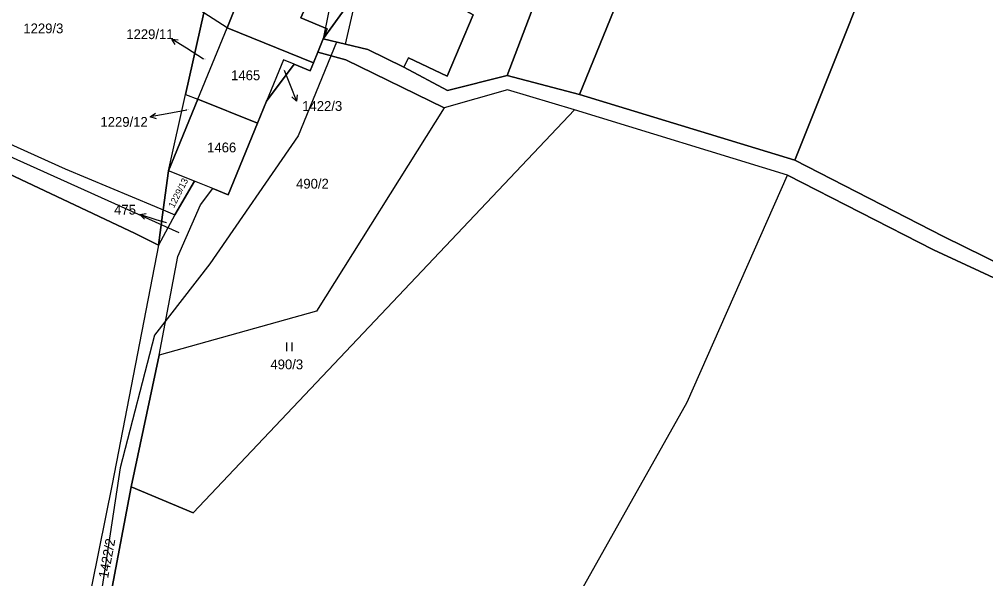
# Model space of a CAD drawing. Extents: x -588699 to -585793, y -1060280 to -1056731.
# Drawn here: x -586828.9 to -586660.9, y -1058770.6 to -1058673.3 of the extents above; entities that cross this region are included whole.
import ezdxf

# ---------------------------------------------------------------- set-up
doc = ezdxf.new("R2010")
doc.units = 0
for name, color, linetype in [('Druh pozemku', 7, 'Continuous'), ('Lesy', 7, 'Continuous'), ('Parcela nároku', 7, 'Continuous'), ('Parcelní číslo', 7, 'Continuous'), ('Vnitřní obvod', 7, 'Continuous')]:
    doc.layers.add(name, color=color, linetype=linetype)

msp = doc.modelspace()

# ---------------------------------------------------------------- linework, layer by layer
at = {"layer": 'Druh pozemku'}
for p, q in [((-586782.45, -1058729.49), (-586782.45, -1058730.99)), ((-586781.43, -1058730.99), (-586781.43, -1058729.49))]:
    msp.add_line(p, q, dxfattribs=at)
at = {"layer": 'Lesy'}
for p, q in [((-586674.68, -1058649.14), (-586694.07, -1058697.8)), ((-586799.98, -1058686.35), (-586796.81, -1058672.17)), ((-586776.04, -1058676.69), (-586776.99, -1058679.01)), ((-586776.99, -1058679.01), (-586777.74, -1058680.85)), ((-586762.04, -1058681.65), (-586768.32, -1058678.54)), ((-586781.08, -1058681.1), (-586785.9, -1058687.53)), ((-586778.31, -1058682.24), (-586781.08, -1058681.1)), ((-586777.74, -1058680.85), (-586778.31, -1058682.24)), ((-586754.43, -1058685.69), (-586762.04, -1058681.65)), ((-586744.08, -1058683.08), (-586754.43, -1058685.69)), ((-586731.52, -1058686.37), (-586744.08, -1058683.08)), ((-586802.96, -1058699.63), (-586799.98, -1058686.35)), ((-586785.9, -1058687.53), (-586787.48, -1058691.38)), ((-586694.07, -1058697.8), (-586731.52, -1058686.37)), ((-586787.48, -1058691.38), (-586792.57, -1058703.81)), ((-586798.41, -1058701.46), (-586802.96, -1058699.63)), ((-586795.21, -1058702.74), (-586798.41, -1058701.46)), ((-586792.57, -1058703.81), (-586795.21, -1058702.74))]:
    msp.add_line(p, q, dxfattribs=at)
msp.add_lwpolyline([(-586768.32, -1058678.54), (-586772.18, -1058677.61), (-586767.47, -1058657.22), (-586764.67, -1058651.64), (-586745.61, -1058629.88), (-586734.69, -1058606.92), (-586729.15, -1058588.58), (-586733.92, -1058587.68), (-586735.03, -1058597.99), (-586736.15, -1058599.47), (-586737.67, -1058604.17), (-586740.08, -1058608.18), (-586744.45, -1058619.04), (-586747.94, -1058624.66), (-586755.17, -1058633.29), (-586765.18, -1058644.52), (-586769.72, -1058650.09), (-586771.54, -1058657.92), (-586774.3, -1058668.05), (-586776.04, -1058676.69)], dxfattribs=at)
at = {"layer": 'Parcela nároku'}
for points in [[(-586740.58, -1058617.2), (-586740.56, -1058620.49), (-586745.61, -1058629.88), (-586760.71, -1058653.77), (-586762.47, -1058652.82), (-586767.54, -1058661.93), (-586766.21, -1058662.62), (-586772.73, -1058672.04), (-586776.04, -1058676.69), (-586775.34, -1058674.97), (-586779.97, -1058673.07), (-586777.15, -1058666.75), (-586774.3, -1058668.05), (-586769.19, -1058655.47), (-586764.67, -1058651.64), (-586744.45, -1058619.04)], [(-586744.08, -1058683.08), (-586737.6, -1058665.97), (-586732.66, -1058666.25), (-586740.56, -1058620.49), (-586709.46, -1058632.19), (-586731.52, -1058686.37)], [(-586760.71, -1058653.77), (-586745.61, -1058629.88), (-586737.6, -1058665.97), (-586744.08, -1058683.08), (-586754.43, -1058685.69), (-586762.04, -1058681.65), (-586761.21, -1058680.01), (-586754.5, -1058683.18), (-586750, -1058672.54), (-586755.27, -1058669.57), (-586754.82, -1058668.46), (-586750.12, -1058659.46)], [(-586705.4, -1058633.51), (-586699.35, -1058635.49), (-586680.49, -1058645.92), (-586674.68, -1058649.14), (-586694.07, -1058697.8), (-586731.52, -1058686.37), (-586709.46, -1058632.19)], [(-586851.48, -1058645.09), (-586817.65, -1058652.11), (-586805.15, -1058658.88), (-586791.48, -1058671.6), (-586792.77, -1058674.76), (-586796.81, -1058672.17), (-586805.63, -1058662.11), (-586816.72, -1058657.34), (-586840.89, -1058650.86), (-586852.11, -1058648.46)], [(-586656.24, -1058658.5), (-586648.82, -1058664.43), (-586635.45, -1058676.95), (-586627.51, -1058684.38), (-586620.49, -1058689.29), (-586605.29, -1058703.42), (-586575.6, -1058727.47), (-586587.34, -1058735.8), (-586608.24, -1058752.75), (-586626.83, -1058736.19), (-586643.18, -1058723.44), (-586668.27, -1058711.07), (-586694.07, -1058697.8), (-586674.68, -1058649.14), (-586667.41, -1058652.83)], [(-586805.63, -1058662.11), (-586816.72, -1058657.34), (-586840.89, -1058650.86), (-586854.39, -1058683.44), (-586852.02, -1058685.29), (-586820.88, -1058699.32), (-586805.39, -1058705.78), (-586803.87, -1058706.44), (-586802.96, -1058699.63), (-586799.98, -1058686.35), (-586796.81, -1058672.17)], [(-586772.21, -1058654.14), (-586769.19, -1058655.47), (-586774.3, -1058668.05), (-586777.15, -1058666.75), (-586779.97, -1058673.07), (-586775.34, -1058674.97), (-586776.04, -1058676.69), (-586776.99, -1058679.01), (-586777.74, -1058680.85), (-586792.77, -1058674.76), (-586791.48, -1058671.6), (-586782.58, -1058649.89), (-586780.19, -1058650.83), (-586775.59, -1058652.67)], [(-586767.54, -1058661.93), (-586762.47, -1058652.82), (-586760.71, -1058653.77), (-586750.12, -1058659.46), (-586754.82, -1058668.46), (-586755.27, -1058669.57), (-586750, -1058672.54), (-586754.5, -1058683.18), (-586761.21, -1058680.01), (-586762.04, -1058681.65), (-586768.32, -1058678.54), (-586776.04, -1058676.69), (-586772.73, -1058672.04), (-586766.21, -1058662.62)], [(-586796.81, -1058672.17), (-586799.98, -1058686.35), (-586797.87, -1058687.2), (-586792.77, -1058674.76)], [(-586797.87, -1058687.2), (-586792.77, -1058674.76), (-586777.74, -1058680.85), (-586778.31, -1058682.24), (-586781.08, -1058681.1), (-586782.94, -1058680.33), (-586785.9, -1058687.53), (-586787.48, -1058691.38)], [(-586787.48, -1058691.38), (-586785.9, -1058687.53), (-586781.08, -1058681.1), (-586778.31, -1058682.24), (-586777.74, -1058680.85), (-586776.99, -1058679.01), (-586772.11, -1058680.33), (-586755.02, -1058688.68), (-586777.23, -1058724.06), (-586804.58, -1058731.71), (-586801.32, -1058714.55), (-586797.36, -1058705.58), (-586795.21, -1058702.74), (-586792.57, -1058703.81)], [(-586781.08, -1058681.1), (-586782.94, -1058680.33), (-586785.9, -1058687.53)], [(-586854.39, -1058683.44), (-586852.02, -1058685.29), (-586820.88, -1058699.32), (-586805.39, -1058705.78), (-586803.87, -1058706.44), (-586804.7, -1058712.59), (-586808.72, -1058710.56), (-586853.81, -1058689.27), (-586856.03, -1058687.39)], [(-586744.01, -1058685.59), (-586755.02, -1058688.68), (-586777.23, -1058724.06), (-586804.58, -1058731.71), (-586809.43, -1058754.61), (-586798.67, -1058759.11), (-586732.36, -1058689.04)], [(-586858.58, -1058693.54), (-586856.03, -1058687.39), (-586853.81, -1058689.27), (-586808.72, -1058710.56), (-586804.7, -1058712.59), (-586812.73, -1058754.13), (-586820.95, -1058794.91), (-586823.58, -1058828.79), (-586823.22, -1058843.27), (-586841.26, -1058809.31), (-586856.21, -1058771.3), (-586862.56, -1058747.44), (-586864.79, -1058725.93)], [(-586799.98, -1058686.35), (-586797.87, -1058687.2), (-586802.96, -1058699.63)], [(-586802.96, -1058699.63), (-586797.87, -1058687.2), (-586787.48, -1058691.38), (-586792.57, -1058703.81), (-586795.21, -1058702.74), (-586798.41, -1058701.46)], [(-586798.67, -1058759.11), (-586809.43, -1058754.61), (-586817.43, -1058796.89), (-586820.27, -1058822.71), (-586819.6, -1058849.61), (-586819.44, -1058856.27), (-586803.82, -1058874.11), (-586791.81, -1058883.63), (-586780.24, -1058861.38), (-586760.42, -1058823.23), (-586743.41, -1058794.31), (-586712.81, -1058739.9), (-586695.37, -1058700.38), (-586732.36, -1058689.04)], [(-586802.96, -1058699.63), (-586803.87, -1058706.44), (-586801.86, -1058707.28), (-586798.41, -1058701.46)], [(-586819.6, -1058849.61), (-586820.27, -1058822.71), (-586817.43, -1058796.89), (-586809.43, -1058754.61), (-586804.58, -1058731.71), (-586801.32, -1058714.55), (-586797.36, -1058705.58), (-586795.21, -1058702.74), (-586798.41, -1058701.46), (-586801.86, -1058707.28), (-586804.7, -1058712.59), (-586812.73, -1058754.13), (-586820.95, -1058794.91), (-586823.58, -1058828.79), (-586823.22, -1058843.27)], [(-586803.87, -1058706.44), (-586801.86, -1058707.28), (-586804.7, -1058712.59)]]:
    msp.add_lwpolyline(points, close=True, dxfattribs=at)
for points in [[(-586644.38, -1058725.27), (-586669.98, -1058713.39), (-586695.37, -1058700.38), (-586732.36, -1058689.04), (-586744.01, -1058685.59), (-586755.02, -1058688.68), (-586772.11, -1058680.33), (-586776.99, -1058679.01), (-586776.04, -1058676.69), (-586768.32, -1058678.54), (-586762.04, -1058681.65), (-586754.43, -1058685.69), (-586744.08, -1058683.08), (-586731.52, -1058686.37), (-586694.07, -1058697.8), (-586668.27, -1058711.07), (-586643.18, -1058723.44)], [(-586644.52, -1058801.5), (-586674.36, -1058859.75), (-586676.24, -1058869.35), (-586676.18, -1058876.91), (-586675.71, -1058936.99), (-586677.59, -1058961.14), (-586683.16, -1058975.11), (-586684.78, -1058971.91), (-586681.13, -1058961.82), (-586679.47, -1058937.61), (-586679.47, -1058873), (-586686.39, -1058878.54), (-586707.18, -1058888.53), (-586723.91, -1058889.36), (-586780.24, -1058861.38), (-586760.42, -1058823.23), (-586743.41, -1058794.31), (-586712.81, -1058739.9), (-586695.37, -1058700.38), (-586669.98, -1058713.39), (-586644.38, -1058725.27)]]:
    msp.add_lwpolyline(points, dxfattribs=at)
at = {"layer": 'Parcelní číslo'}
for p, q in [((-586799.84, -1058678.34), (-586802.37, -1058676.74)), ((-586796.84, -1058680.24), (-586799.84, -1058678.34)), ((-586782.82, -1058682.14), (-586781.8, -1058684.74)), ((-586781.8, -1058684.74), (-586780.7, -1058687.53)), ((-586799.76, -1058689.08), (-586803.17, -1058689.73)), ((-586803.17, -1058689.73), (-586806.12, -1058690.29)), ((-586805.07, -1058708.16), (-586807.93, -1058707.26)), ((-586803.27, -1058708.72), (-586805.07, -1058708.16))]:
    msp.add_line(p, q, dxfattribs=at)
for points in [[(-586801.8, -1058677.69), (-586802.37, -1058676.74), (-586801.26, -1058676.85)], [(-586780.6, -1058686.42), (-586780.7, -1058687.53), (-586781.53, -1058686.78)], [(-586805.04, -1058690.59), (-586806.12, -1058690.29), (-586805.23, -1058689.61)], [(-586807.13, -1058708.04), (-586807.93, -1058707.26), (-586806.83, -1058707.08)]]:
    msp.add_lwpolyline(points, dxfattribs=at)
at = {"layer": 'Vnitřní obvod'}
for points in [[(-586940.2, -1058560.36), (-586936.24, -1058571.16), (-586928.38, -1058593.88), (-586921.96, -1058612.43), (-586913.44, -1058625.95), (-586899.8, -1058640.6), (-586869.43, -1058674.12), (-586852.91, -1058687.06), (-586801.12, -1058710.38)], [(-586773.72, -1058677.25), (-586780.43, -1058693.55), (-586795.74, -1058715.84), (-586805.35, -1058728.22), (-586811.34, -1058751.32), (-586815.49, -1058778.83), (-586820.68, -1058821.02), (-586821.47, -1058842.47), (-586821.52, -1058875.85), (-586834.66, -1058916.39), (-586840.29, -1058933.75)]]:
    msp.add_lwpolyline(points, dxfattribs=at)

# ---------------------------------------------------------------- texts
at = {"layer": 'Parcela nároku'}
for s, height, p in [('1229/3', 1.7, (-586828.17, -1058675.73)), ('1229/11', 0.1, (-586797.04, -1058680.24)), ('1465', 1.7, (-586792.06, -1058683.89)), ('1422/3', 0.1, (-586783.03, -1058682.14)), ('1229/12', 0.1, (-586799.99, -1058689.08)), ('1466', 1.7, (-586796.23, -1058696.44)), ('490/2', 1.7, (-586780.77, -1058702.74)), ('475', 0.1, (-586803.37, -1058708.72)), ('490/3', 1.7, (-586785.23, -1058734.17))]:
    msp.add_text(s, height=height, dxfattribs=at).set_placement(p)
for s, height, rotation, p in [('1229/13', 1.14, 62.8448, (-586802, -1058706.21)), ('1422/2', 1.7, 79.2304, (-586813.46, -1058770.62))]:
    msp.add_text(s, height=height, rotation=rotation, dxfattribs=at).set_placement(p)
at = {"layer": 'Parcelní číslo'}
for s, p in [('1229/11', (-586810.28, -1058676.74)), ('1422/3', (-586779.7, -1058689.23)), ('1229/12', (-586814.77, -1058691.99)), ('475', (-586812.39, -1058707.26))]:
    msp.add_text(s, height=1.7, dxfattribs=at).set_placement(p)

doc.saveas('drawing.dxf')
